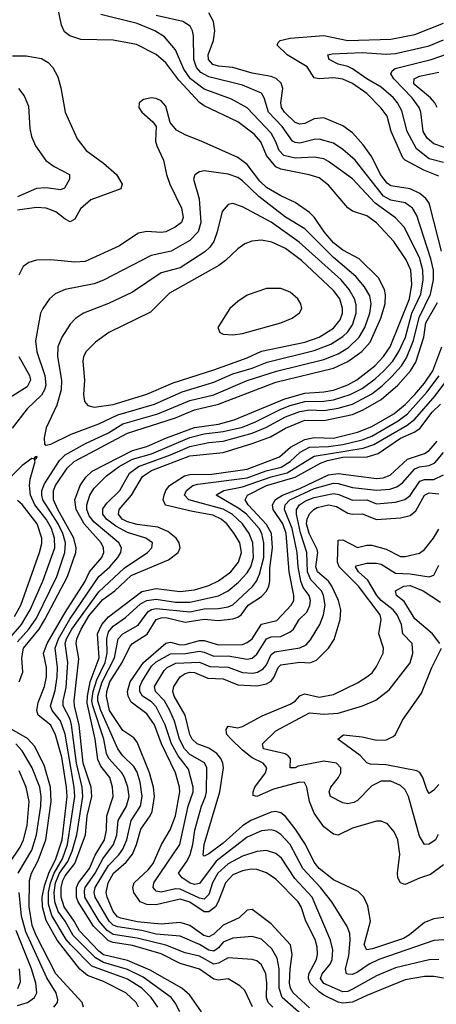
# Model space of a CAD drawing. Header units: inches. Extents: x 1305375 to 1407406, y 744550 to 841633.
# Tile 459 of 509: x 1397499 to 1399240, y 810922 to 815037. Entities that reach past the tile are written whole.
import ezdxf

# ---------------------------------------------------------------- set-up
doc = ezdxf.new("R2010")
doc.units = ezdxf.units.IN
doc.header["$MEASUREMENT"] = 0
doc.layers.add('B3891', color=7, linetype='Continuous')

msp = doc.modelspace()

# ---------------------------------------------------------------- linework, layer by layer
at = {"layer": 'B3891', "color": 5}
for points, elevation in [([(1397995.7, 810910), (1397985.4, 810930), (1397943.4, 810970), (1397850, 811017.5), (1397782.5, 811042.4), (1397750, 811068.6), (1397656.4, 811190), (1397610, 811272.4), (1397594.8, 811330), (1397593.8, 811370), (1397603, 811417), (1397621.6, 811470), (1397650, 811530), (1397676.6, 811610), (1397697.5, 811790), (1397695.4, 811830), (1397675.4, 811955.4), (1397648.9, 812048.9), (1397628.8, 812088.9), (1397576.7, 812130), (1397571.2, 812150), (1397576, 812184), (1397603.2, 812250), (1397610.9, 812290), (1397610.9, 812330), (1397599, 812390), (1397614.2, 812430), (1397690, 812560.2), (1397772, 812688), (1397791.7, 812730), (1397842.3, 812790), (1397850.3, 812810), (1397848.9, 812830), (1397839.5, 812850), (1397768.7, 812930), (1397735.8, 812990), (1397729.9, 813030), (1397752.1, 813090), (1397775.1, 813124.9), (1397801.7, 813150), (1397970, 813236.2), (1398030, 813253.1), (1398112.2, 813290), (1398230, 813333.1), (1398330, 813346.9), (1398395.6, 813364.4), (1398607.2, 813452.8), (1398690, 813476.5), (1398770, 813481.7), (1398810, 813489.4), (1398870, 813511.5), (1398908.4, 813531.6), (1398983.1, 813590), (1399019.5, 813630), (1399047.2, 813670), (1399127.5, 813870), (1399138, 813930), (1399132.8, 813990), (1399114, 814034), (1399062.9, 814110), (1398990, 814187.5), (1398950, 814216.8), (1398890, 814237.3), (1398870, 814250.6), (1398790, 814346), (1398750, 814375.6), (1398708.4, 814388.4), (1398590, 814411.9), (1398570, 814422.3), (1398530, 814469.2), (1398506.6, 814526.6), (1398478.5, 814558.5), (1398410, 814609.6), (1398270, 814677.2), (1398250, 814691.1), (1398164.5, 814784.5), (1398110, 814857), (1398070, 814891.3), (1397987, 814933), (1397890, 814950.9), (1397754.8, 814954.8), (1397709.4, 814969.4), (1397686.6, 814986.6), (1397673.4, 815013.4), (1397637.6, 815190)], 1480), ([(1398076.9, 810910), (1398048.9, 810950), (1398010, 810989.9), (1397950, 811026.6), (1397801, 811081), (1397711.5, 811171.5), (1397693.6, 811193.6), (1397633.6, 811293.6), (1397620, 811340), (1397619.1, 811390), (1397628, 811430), (1397643.1, 811470), (1397677.6, 811530), (1397699.7, 811590), (1397729.6, 811790), (1397727.4, 811830), (1397690, 812050.6), (1397670, 812106.7), (1397634.4, 812150), (1397628.6, 812170), (1397646.9, 812233.1), (1397655.3, 812290), (1397657.4, 812330), (1397647.2, 812410), (1397660.9, 812450), (1397708.5, 812531.5), (1397829.7, 812710), (1397876.1, 812750), (1397909.7, 812789.7), (1397921.3, 812810), (1397924.3, 812830), (1397913.2, 812850), (1397810, 812937.2), (1397790, 812963), (1397779.7, 812990), (1397779.4, 813010), (1397792.1, 813050), (1397810, 813079.3), (1397862.1, 813130), (1397914.5, 813170), (1397970, 813199.8), (1398050, 813222.2), (1398210, 813291.3), (1398270, 813305.8), (1398350, 813315.4), (1398430, 813334.2), (1398483.9, 813356.1), (1398590, 813409.8), (1398630, 813424.2), (1398690, 813440.8), (1398770, 813442.1), (1398810, 813447.8), (1398880.4, 813470), (1398930, 813496), (1398984.2, 813535.8), (1399021.2, 813570), (1399057.8, 813610), (1399083.9, 813650), (1399110.9, 813710), (1399138, 813810), (1399174.5, 813890), (1399184.9, 813950), (1399183.4, 813990), (1399170, 814042.8), (1399105.1, 814170), (1399069.2, 814209.2), (1398984.8, 814270), (1398890, 814371.2), (1398790, 814444.9), (1398770, 814455), (1398730, 814461.8), (1398650, 814457.9), (1398603.4, 814470), (1398583.5, 814490), (1398568.6, 814530), (1398550, 814562.5), (1398450, 814668), (1398384.3, 814704.3), (1398270, 814746.4), (1398213, 814790), (1398184.8, 814830), (1398150, 814911.3), (1398104.9, 814964.9), (1398063.8, 814990), (1397990, 815021.1), (1397838.5, 815058.5)], 1460), ([(1398168.6, 810890), (1398148.9, 810928.9), (1398132.1, 810950), (1398015.9, 811035.9), (1397950, 811067.2), (1397850, 811097.3), (1397815.7, 811115.7), (1397723.4, 811210), (1397689.8, 811270), (1397660.4, 811310), (1397646.2, 811350), (1397643.1, 811390), (1397649.1, 811430), (1397666.3, 811470), (1397700.9, 811519.1), (1397718.2, 811561.8), (1397738, 811630), (1397763.5, 811790), (1397760.3, 811830), (1397736.9, 811930), (1397716.5, 812090), (1397710, 812113.2), (1397681.2, 812170), (1397681.4, 812190), (1397694, 812246), (1397700.9, 812350), (1397689.8, 812430), (1397695.4, 812450), (1397717.8, 812490), (1397830, 812646.2), (1397935.3, 812744.7), (1398033.2, 812810), (1398051.3, 812830), (1398054, 812850), (1398026.2, 812870), (1397950, 812893.2), (1397901, 812921), (1397862.2, 812950), (1397847, 812970), (1397846.7, 812993.3), (1397863.1, 813016.9), (1397917.1, 813070), (1397957.8, 813142.2), (1397996.1, 813170), (1398130, 813218.4), (1398210, 813253.1), (1398290, 813270.2), (1398350, 813275.7), (1398470.7, 813309.3), (1398527.5, 813332.5), (1398610, 813377.2), (1398670, 813399.6), (1398710, 813407.2), (1398770, 813403.8), (1398830, 813413.4), (1398890, 813430.7), (1398970, 813472.8), (1399013.7, 813506.3), (1399054.2, 813545.8), (1399094, 813590), (1399115.6, 813624.4), (1399144, 813696), (1399167.9, 813792.1), (1399215.7, 813890), (1399227.8, 813950), (1399227.7, 813990), (1399217.6, 814037.6), (1399158.1, 814218.1), (1399139.9, 814250), (1399110, 814271.5), (1399050, 814283.4), (1399019.2, 814299.2), (1398900.4, 814450), (1398850, 814494.6), (1398810, 814520.8), (1398750, 814537.9), (1398730, 814536.8), (1398670, 814521.4), (1398650, 814523.1), (1398639.2, 814530), (1398595.9, 814590), (1398538.1, 814650), (1398520.8, 814710), (1398509, 814730), (1398430, 814763.7), (1398290, 814798), (1398255.9, 814815.9), (1398237.7, 814837.7), (1398226.5, 814870), (1398225.2, 814970), (1398222, 814990), (1398211.3, 815010), (1398181.4, 815030), (1398070, 815055.1)], 1440), ([(1399261.2, 814070), (1399214.8, 814254.8), (1399210.2, 814270.2), (1399196.3, 814290), (1399171.4, 814310), (1399131.2, 814330), (1399050, 814342.2), (1399034.1, 814354.1), (1399006.2, 814390), (1398970, 814463.2), (1398934.3, 814514.3), (1398890, 814564), (1398850, 814593.9), (1398770, 814627), (1398730, 814622.9), (1398690, 814603.5), (1398670, 814599.7), (1398650, 814607.5), (1398605.9, 814650), (1398593.7, 814670), (1398590.9, 814690), (1398598.8, 814750), (1398591.2, 814771.2), (1398570.7, 814790.7), (1398550, 814799.9), (1398470, 814813.7), (1398390, 814837.2), (1398330, 814843.1), (1398306.4, 814850), (1398288.2, 814870), (1398286.5, 814890), (1398308.4, 814950), (1398314.2, 814990), (1398308.8, 815030), (1398290, 815065.3)], 1420), ([(1399250, 814383.2), (1399187.6, 814407.6), (1399109.7, 814449.7), (1399100.2, 814460.2), (1399050.6, 814570), (1399034.3, 814634.3), (1399010, 814667.4), (1398950, 814728.3), (1398890, 814770.9), (1398850, 814787.8), (1398810, 814794.2), (1398750, 814790.3), (1398730, 814794.5), (1398700.5, 814840.5), (1398617.2, 814890), (1398574.4, 814930), (1398578.8, 814941.2), (1398587.6, 814950), (1398630, 814959.5), (1398770, 814970.4), (1398870, 814949.8), (1399050, 814955.8), (1399150, 814975.3), (1399270, 815022.4)], 1380), ([(1399270, 814439.8), (1399210, 814455.3), (1399157, 814497), (1399118.3, 814570), (1399096.4, 814656.4), (1399077.7, 814690), (1399060.4, 814710), (1399010, 814755.4), (1398950, 814789.7), (1398890, 814831.5), (1398870, 814841.9), (1398830, 814851.1), (1398792, 814870), (1398786.6, 814890), (1398805.2, 814894.8), (1398930, 814900.3), (1399030, 814893), (1399070, 814895.8), (1399210, 814927.5), (1399270, 814952.4)], 1360), ([(1397470, 814886.4), (1397525.9, 814885.9), (1397590, 814874.8), (1397618.6, 814858.6), (1397637.3, 814837.3), (1397658.1, 814798.1), (1397671.6, 814751.6), (1397688.8, 814650), (1397739.7, 814539.7), (1397777.6, 814490), (1397850, 814437.3), (1397903.5, 814390), (1397927.3, 814350), (1397922, 814330), (1397795.9, 814284.1), (1397754.1, 814245.9), (1397730, 814202.8), (1397710, 814192.7), (1397690, 814202.7), (1397650, 814233.8), (1397610, 814249.9), (1397570, 814252.1), (1397490, 814241.6)], 1480), ([(1399310.7, 814490.7), (1399230, 814518.8), (1399202.3, 814542.3), (1399184.9, 814570), (1399175.7, 814650), (1399168.4, 814670), (1399139.4, 814710), (1399061.9, 814790), (1399049.9, 814810.1), (1399056.1, 814823.9), (1399067.6, 814832.4), (1399218.8, 814870), (1399285.9, 814894.1)], 1340), ([(1399242.9, 814670), (1399233.5, 814690), (1399215.9, 814710), (1399150, 814764.6), (1399145.4, 814770), (1399147.4, 814790), (1399170, 814801.1), (1399250, 814817.8)], 1320), ([(1397494.6, 814750), (1397518.3, 814718.3), (1397535.5, 814675.5), (1397541.6, 814581.6), (1397548.6, 814548.6), (1397565.2, 814510), (1397608.9, 814448.9), (1397643.2, 814423.2), (1397707.4, 814390), (1397707.5, 814370), (1397687, 814333), (1397670, 814325.5), (1397610, 814334.1), (1397570, 814330.8), (1397490, 814297.3)], 1460), ([(1397497.8, 812270), (1397513, 812310), (1397508, 812370), (1397515.8, 812410), (1397580.1, 812490), (1397604.9, 812530), (1397699.3, 812710), (1397733.6, 812810), (1397736, 812830), (1397725.3, 812870), (1397658.2, 812990), (1397641, 813030), (1397640.3, 813070), (1397649.2, 813090), (1397697.7, 813162.3), (1397727.2, 813190), (1397950, 813308.4), (1398150, 813372.9), (1398230, 813406.4), (1398329.5, 813430.5), (1398570, 813521.7), (1398810, 813581.3), (1398870, 813608.1), (1398928.9, 813650), (1398963.5, 813690), (1399008.7, 813790), (1399026.1, 813850), (1399027.7, 813887.7), (1399023.7, 813910), (1398998.4, 813958.4), (1398918, 814038), (1398850, 814073.7), (1398810, 814104.1), (1398770.9, 814150), (1398730.3, 814210.3), (1398710, 814230.7), (1398650, 814273.2), (1398590, 814300.6), (1398530, 814335.7), (1398502, 814362), (1398450, 814431.5), (1398410, 814460.9), (1398257.6, 814530), (1398193.8, 814553.8), (1398155, 814575), (1398127.4, 814607.4), (1398110, 814675.5), (1398090, 814697.6), (1398070, 814708.2), (1398049.5, 814710.5), (1398017.2, 814702.8), (1397998.4, 814690), (1397996.5, 814670), (1398010.3, 814650), (1398055.3, 814610), (1398068.9, 814590), (1398067, 814530), (1398071.8, 814510), (1398099.5, 814450), (1398112.9, 814390), (1398127.2, 814350), (1398175.8, 814250), (1398182.5, 814210), (1398174.8, 814190), (1398149.3, 814170), (1398110, 814150.8), (1398090, 814147.7), (1398030, 814152.2), (1397995.8, 814144.2), (1397913.8, 814090), (1397773.6, 814026.4), (1397730, 814023.9), (1397630, 814032.8), (1397570, 814031.9), (1397537.3, 814022.7), (1397514.2, 814005.8), (1397495.8, 813970)], 1520), ([(1397490, 812437.5), (1397537.7, 812490), (1397570, 812536.4), (1397654.8, 812710), (1397687.7, 812810), (1397690.2, 812850), (1397680, 812890), (1397660.5, 812930), (1397596.7, 813030), (1397591.2, 813050), (1397592.4, 813070), (1397602.6, 813097.4), (1397665.1, 813194.9), (1397690, 813219), (1397774, 813266), (1397870, 813310.1), (1397930, 813347.4), (1398076.5, 813390), (1398210, 813445.7), (1398310, 813469.6), (1398450, 813529.6), (1398572.2, 813567.8), (1398770, 813617.4), (1398830, 813640.1), (1398873.1, 813666.9), (1398917.3, 813710), (1398940.6, 813750), (1398962.4, 813810), (1398968.3, 813850), (1398962.3, 813882.3), (1398939.9, 813919.9), (1398903.2, 813963.2), (1398810, 814042.5), (1398690, 814163.5), (1398610, 814211.7), (1398498.2, 814298.2), (1398430, 814363.5), (1398410, 814377), (1398370, 814391.7), (1398270, 814405.2), (1398250, 814401.8), (1398231, 814389), (1398225.4, 814370), (1398248.9, 814288.9), (1398256.1, 814190), (1398245, 814150), (1398210, 814113.6), (1398132.4, 814070), (1398049, 814051), (1397850, 813947.9), (1397810, 813933.5), (1397690, 813909.9), (1397648, 813891.9), (1397624.2, 813870), (1397595.4, 813830), (1397586.4, 813810), (1397565.3, 813694.7), (1397570.7, 813649.3), (1397604.8, 813550), (1397608.2, 813510), (1397602.5, 813490), (1397590, 813468.3), (1397530.1, 813410), (1397467.5, 813330)], 1540), ([(1398258.3, 810890), (1398210, 810960.2), (1398176.7, 810990), (1398044.4, 811064.4), (1397950, 811104.8), (1397850, 811129.5), (1397830, 811144.8), (1397748.6, 811228.6), (1397726.4, 811270), (1397685.6, 811330), (1397673.3, 811370), (1397672.5, 811410), (1397679.9, 811440.1), (1397690, 811459.4), (1397730.1, 811510), (1397774.9, 811630), (1397781.5, 811710), (1397800.2, 811790), (1397797.4, 811830), (1397763.9, 811930), (1397748.5, 812088.5), (1397728, 812170), (1397726.8, 812190), (1397745.9, 812365.9), (1397735.9, 812430), (1397738.2, 812450), (1397756.1, 812490), (1397790, 812546.7), (1397846.7, 812613.3), (1397896.8, 812650), (1397965.5, 812714.5), (1398120.5, 812779.5), (1398161, 812810), (1398169.2, 812830), (1398166.2, 812850), (1398152.9, 812870), (1398118.5, 812898.5), (1398076.4, 812916.4), (1397990, 812927.4), (1397950, 812937.8), (1397927.3, 812950), (1397912.6, 812970), (1397915.4, 812990), (1397966.6, 813050), (1398012.7, 813127.3), (1398050, 813152.5), (1398210, 813214.9), (1398350, 813228.5), (1398470, 813265.3), (1398546.5, 813293.5), (1398610, 813330.5), (1398690, 813364), (1398770, 813361.8), (1398890, 813387.4), (1398933.6, 813406.4), (1399010, 813450.1), (1399079.5, 813510), (1399132.2, 813570), (1399154, 813606), (1399188, 813710), (1399195.4, 813770), (1399244.4, 813855.6)], 1420), ([(1398472.2, 810912.2), (1398439.9, 810979.9), (1398419.3, 810999.3), (1398370, 811027.9), (1398330, 811023.7), (1398310, 811026.8), (1398250, 811068.7), (1398170, 811092.8), (1398090, 811132.5), (1397970, 811168.4), (1397890, 811180), (1397870, 811186.8), (1397808.4, 811248.4), (1397744.2, 811350), (1397736.5, 811370), (1397736.7, 811410), (1397745.7, 811430), (1397791.4, 811490), (1397814.7, 811545.3), (1397853.7, 811610), (1397862.3, 811650), (1397863.8, 811710), (1397889.7, 811790), (1397887.5, 811830), (1397876.3, 811870), (1397837.7, 811917.7), (1397825.8, 811945.8), (1397814.8, 812030), (1397781.3, 812181.3), (1397782.1, 812210), (1397794.3, 812270), (1397831.5, 812370), (1397824.9, 812470), (1397841.9, 812510), (1397870, 812540.8), (1398010, 812647.5), (1398070, 812659.4), (1398170, 812647.2), (1398230, 812653.6), (1398290, 812672.8), (1398330, 812691.5), (1398381.3, 812730), (1398413.4, 812770), (1398425.4, 812810), (1398419.3, 812850), (1398395.7, 812890), (1398364.1, 812930), (1398341, 812950), (1398306.3, 812966.3), (1398221.2, 812981.2), (1398108.3, 813008.3), (1398099.1, 813030), (1398103.3, 813050), (1398110, 813070), (1398125.9, 813090), (1398187.6, 813130), (1398210, 813136.1), (1398302.7, 813137.3), (1398450, 813159), (1398584.6, 813210), (1398631.3, 813250), (1398690, 813282.5), (1398730, 813290.4), (1398810, 813288.4), (1398910, 813313.3), (1398970, 813336.8), (1399062.5, 813390), (1399110, 813429.1), (1399150, 813470.5), (1399190, 813517.3), (1399225.8, 813570), (1399263.5, 813670)], 1380), ([(1397495.6, 813630), (1397540.9, 813550), (1397544.4, 813530), (1397530, 813502.8), (1397448.8, 813451.2)], 1520), ([(1398556.7, 810910), (1398537.9, 810930), (1398530.2, 810950.2), (1398531.9, 811010), (1398527.8, 811050), (1398510, 811087.4), (1398490, 811103.4), (1398470, 811108.7), (1398370, 811116.3), (1398330, 811093.8), (1398310, 811090.2), (1398250, 811122.9), (1398190, 811137.7), (1398110, 811168.9), (1397990, 811199.2), (1397890, 811213.9), (1397864.8, 811230), (1397831.5, 811270), (1397771.4, 811370), (1397770, 811396.6), (1397773.3, 811410), (1397815.3, 811470), (1397846.1, 811530), (1397891.9, 811590), (1397905.4, 811630), (1397910.5, 811690), (1397945, 811750), (1397956.6, 811790), (1397951.5, 811830), (1397937.3, 811870), (1397925.6, 811890), (1397871.3, 811950), (1397862.6, 811970), (1397851, 812030), (1397804.3, 812170), (1397801, 812190), (1397806.1, 812230), (1397821.2, 812278.8), (1397856.7, 812350), (1397864.6, 812390), (1397863.5, 812450), (1397870, 812478.2), (1397890, 812503), (1397941.5, 812538.5), (1398004.5, 812595.5), (1398030, 812609.4), (1398070, 812614.8), (1398150, 812602.8), (1398210, 812602.1), (1398330.6, 812629.4), (1398370, 812649.7), (1398413.6, 812686.4), (1398450, 812724.7), (1398465, 812750), (1398476.5, 812790), (1398472.8, 812850), (1398457.7, 812890), (1398429.6, 812930), (1398387.2, 812970), (1398350, 812990.9), (1398206.4, 813030), (1398187.6, 813050), (1398195.8, 813070), (1398222.5, 813090), (1398243.6, 813096.4), (1398450, 813123), (1398528.7, 813151.3), (1398592.4, 813167.6), (1398629.4, 813190), (1398671.7, 813230), (1398710, 813250.6), (1398790, 813253.4), (1398850, 813261.7), (1398930, 813281.3), (1398970, 813296.8), (1399079.9, 813360.1), (1399119.6, 813390), (1399200.3, 813479.7), (1399251.1, 813548.9)], 1360), ([(1398710.7, 810850), (1398596.2, 810950), (1398583.7, 810990), (1398582.9, 811070), (1398575.6, 811115.6), (1398553.4, 811153.4), (1398510, 811194.1), (1398470, 811205), (1398390, 811199), (1398350, 811182.4), (1398330, 811158.4), (1398310, 811144.6), (1398290, 811147.9), (1398250, 811172.1), (1398170, 811206.5), (1398070, 811215.6), (1398010.3, 811230.3), (1397910, 811245.6), (1397890, 811253.2), (1397873, 811270), (1397814.7, 811370), (1397810.2, 811390), (1397814.7, 811410), (1397870, 811502.7), (1397913.6, 811546.4), (1397929.8, 811570.2), (1397946.7, 811610), (1397965.4, 811690), (1398004.4, 811750), (1398010.5, 811790), (1398002, 811850), (1397990, 811891.8), (1397976.5, 811916.5), (1397930, 811960.4), (1397910, 811989.9), (1397838.1, 812150), (1397826.4, 812190), (1397826.3, 812210), (1397844, 812270), (1397895.8, 812370), (1397910.6, 812450), (1397930, 812470.7), (1397993.9, 812506.1), (1398036.7, 812563.2), (1398050, 812571.7), (1398070, 812576.5), (1398210, 812562.7), (1398270, 812574.7), (1398330, 812575.9), (1398370, 812582.8), (1398390, 812591.6), (1398471.9, 812668.1), (1398489, 812691), (1398500.8, 812719.2), (1398518.7, 812790), (1398518.8, 812850), (1398510.7, 812890), (1398499.2, 812910), (1398446.3, 812970), (1398414.2, 812994.3), (1398320.7, 813050), (1398325.3, 813054.7), (1398352.2, 813070), (1398430, 813084.8), (1398550, 813126.9), (1398616.6, 813143.4), (1398730, 813212.9), (1398934, 813246), (1398978.5, 813261.5), (1399117.5, 813342.5), (1399150, 813367), (1399235, 813465), (1399284.1, 813530)], 1340), ([(1398710, 810907.4), (1398641.4, 810970), (1398630.9, 810990), (1398626.9, 811010), (1398629.3, 811070.7), (1398637.8, 811130), (1398630.6, 811170), (1398550, 811259.1), (1398470, 811318.1), (1398450, 811316.1), (1398415.8, 811284.2), (1398350, 811252.8), (1398310, 811214.6), (1398290, 811203.8), (1398269.2, 811209.2), (1398210, 811252.1), (1398170, 811264.2), (1398090, 811257.3), (1397990, 811267.5), (1397921.5, 811281.5), (1397908.2, 811288.2), (1397890.5, 811310), (1397864.5, 811370), (1397860.8, 811390), (1397868.9, 811430), (1397891.8, 811470), (1397943.6, 811516.4), (1397970.2, 811550), (1397987.8, 811590), (1398005.4, 811654.6), (1398045, 811710), (1398052.7, 811727.3), (1398062.8, 811790), (1398058.2, 811830), (1398042.1, 811890), (1397990, 812017.5), (1397975.7, 812035.7), (1397930, 812066.4), (1397874, 812150), (1397862.4, 812210), (1397863.8, 812230), (1397876.1, 812270), (1397927.9, 812350), (1397961, 812419), (1397970.4, 812430), (1398031.5, 812468.5), (1398070.2, 812529.8), (1398090, 812537.6), (1398110, 812538.2), (1398190, 812519), (1398270, 812532), (1398330, 812525.7), (1398390, 812533.1), (1398410, 812539.5), (1398424.2, 812550), (1398453.7, 812590), (1398510, 812626.1), (1398530, 812648.6), (1398540.4, 812670), (1398543.9, 812690), (1398544.6, 812744.6), (1398555.4, 812830), (1398551.7, 812890), (1398530, 812927.1), (1398453.7, 813010), (1398441, 813030), (1398451.1, 813050), (1398530, 813090.3), (1398650, 813125.3), (1398756, 813184), (1398785.4, 813194.6), (1398850, 813208.1), (1398950.4, 813209.7), (1398996.6, 813223.4), (1399090, 813287.8), (1399147.1, 813312.9), (1399171.3, 813328.7), (1399222.8, 813397.2), (1399257, 813430)], 1320), ([(1399270, 811031), (1399230, 811037.8), (1399190, 811037.7), (1399110, 811024.7), (1398950, 810959.6), (1398890, 810930.5), (1398850, 810926.9), (1398830, 810930.9), (1398770, 810960.6), (1398750, 810973.9), (1398713.2, 811010), (1398705.5, 811030), (1398707.1, 811050), (1398739.9, 811110), (1398743.9, 811130), (1398742.1, 811162), (1398733.6, 811193.6), (1398695.3, 811270), (1398674.6, 811330), (1398662.7, 811350), (1398570, 811444.8), (1398530.9, 811470.9), (1398490, 811485.4), (1398466.4, 811486.4), (1398430, 811480.5), (1398390, 811463.2), (1398359, 811430), (1398329.1, 811350), (1398317.2, 811330), (1398290, 811308.4), (1398270, 811309.1), (1398210, 811348.4), (1398170, 811361.3), (1398070, 811337.8), (1398030, 811338.6), (1398003.1, 811350), (1397975.8, 811390), (1397971.7, 811410), (1397978.1, 811430), (1398035.8, 811484.2), (1398056.5, 811510), (1398091.7, 811590), (1398128.5, 811651.5), (1398150, 811710), (1398168.3, 811810), (1398166.8, 811830), (1398149.7, 811890), (1398091.2, 812010), (1398062.4, 812090), (1398030, 812136.2), (1397964.5, 812184.5), (1397951.9, 812210), (1397950.2, 812230), (1397961, 812270), (1398016.4, 812350), (1398110, 812431.6), (1398130, 812434.9), (1398170, 812424.5), (1398190, 812425.3), (1398250, 812441.9), (1398270, 812442.2), (1398330, 812424), (1398430, 812426.1), (1398450, 812434.2), (1398470, 812450.1), (1398510, 812510.1), (1398573.9, 812526.1), (1398633.8, 812590), (1398644.5, 812610), (1398645.2, 812630), (1398624.9, 812730), (1398612.8, 812890), (1398598, 812930), (1398558, 812990), (1398555.4, 813010), (1398568.3, 813031.7), (1398597.2, 813050), (1398670, 813077.5), (1398790, 813135.4), (1398830, 813140), (1398990, 813119.9), (1399017.2, 813122.8), (1399047, 813133), (1399120.1, 813199.9), (1399190, 813224), (1399210, 813236.9), (1399244, 813276)], 1280), ([(1399250, 811108.7), (1399210, 811107.7), (1399070, 811074.3), (1398990, 811041.1), (1398890, 810984.9), (1398870, 810976.2), (1398850, 810974.9), (1398770, 811008.6), (1398756.1, 811030), (1398762.5, 811050), (1398796.4, 811090), (1398804.9, 811110), (1398807.4, 811150), (1398797.6, 811190), (1398720.9, 811370), (1398648.3, 811448.2), (1398592.6, 811532.6), (1398570, 811552.3), (1398530, 811564.6), (1398490, 811561.1), (1398430, 811541.6), (1398370, 811509.1), (1398327.1, 811470), (1398305.2, 811430), (1398290, 811381.3), (1398270, 811361.5), (1398250, 811366.2), (1398170, 811403.6), (1398150, 811405.1), (1398090, 811390.8), (1398070, 811394.7), (1398057.3, 811410), (1398059.5, 811430), (1398167.7, 811590), (1398203.6, 811750), (1398224.5, 811810), (1398224.6, 811830), (1398205, 811905), (1398160.8, 811960.8), (1398132.9, 812010), (1398106.8, 812090), (1398070, 812165), (1398050, 812186.3), (1398011.8, 812210), (1398000.8, 812230), (1398001.6, 812250), (1398010, 812270), (1398050, 812334.6), (1398070, 812353.6), (1398130, 812387.5), (1398191.7, 812388.3), (1398250, 812397.3), (1398270, 812394.2), (1398310, 812377.1), (1398370, 812377.9), (1398450, 812364.8), (1398470, 812369.3), (1398490, 812385.3), (1398530, 812448.9), (1398550, 812458.2), (1398590, 812459.7), (1398630, 812478.5), (1398643.4, 812490), (1398667.4, 812530), (1398699.3, 812560.7), (1398711.8, 812588.2), (1398713.7, 812610), (1398708.6, 812630), (1398684.2, 812664.2), (1398674.2, 812690), (1398662.1, 812750), (1398658.2, 812810), (1398638.3, 812910), (1398605.4, 812990), (1398608.3, 813010), (1398627.8, 813030), (1398730, 813077.3), (1398810, 813100.1), (1398830, 813099.2), (1398890, 813081.6), (1398990, 813071.3), (1399045.2, 813074.8), (1399075.5, 813084.5), (1399098.1, 813101.9), (1399150, 813160.1), (1399170, 813167.7), (1399210, 813173.2), (1399234.3, 813185.7), (1399270, 813228)], 1260), ([(1397455.4, 812450), (1397506.6, 812510), (1397542.5, 812570), (1397595.5, 812690), (1397645.7, 812830), (1397644.6, 812870), (1397632.3, 812910), (1397609.5, 812950), (1397562.5, 813010), (1397544.4, 813050), (1397540.7, 813090), (1397543.7, 813116.3), (1397563.7, 813190), (1397561.2, 813198.8), (1397570, 813204.7), (1397571.7, 813211.7), (1397564.7, 813210), (1397558.8, 813201.2), (1397550, 813203.7), (1397510, 813173.3), (1397466.2, 813130)], 1560), ([(1399292.6, 811192.6), (1399230, 811189.1), (1398999.8, 811110), (1398958.8, 811090), (1398910, 811056), (1398890, 811047.4), (1398870, 811047.5), (1398865, 811050), (1398860.4, 811070), (1398874.8, 811125.2), (1398879.6, 811190), (1398877.9, 811217.8), (1398867.1, 811247.1), (1398803.9, 811350), (1398756.4, 811410), (1398682.2, 811490), (1398630, 811590.4), (1398590, 811632.3), (1398570, 811645.3), (1398550, 811650.7), (1398510, 811647.5), (1398450, 811620.3), (1398319.7, 811520.2), (1398250, 811427.6), (1398230, 811423), (1398211.2, 811428.8), (1398177.9, 811450), (1398163.4, 811470), (1398198.7, 811521.3), (1398211.5, 811548.5), (1398223, 811590), (1398231.1, 811650), (1398259.5, 811750), (1398276.3, 811790), (1398280.4, 811810), (1398281, 811910), (1398271.3, 811931.3), (1398210, 811965.9), (1398187.4, 811990), (1398167, 812030), (1398145.7, 812105.7), (1398126.7, 812150), (1398103.8, 812190), (1398066.7, 812230), (1398062.8, 812250), (1398102.6, 812317.4), (1398116.1, 812330), (1398151.8, 812348.2), (1398250, 812351.6), (1398293.6, 812333.6), (1398370, 812331.7), (1398430, 812309), (1398473.5, 812306.5), (1398492.2, 812310), (1398516.2, 812323.7), (1398530, 812340.7), (1398550, 812384.5), (1398564.8, 812395.2), (1398670, 812411.6), (1398695.5, 812424.5), (1398714, 812446), (1398753.2, 812510), (1398768.6, 812550), (1398774.9, 812590), (1398769.1, 812630), (1398760.8, 812650), (1398715.5, 812695.5), (1398701.8, 812730), (1398699.5, 812810), (1398672, 812892), (1398655.2, 812970), (1398656.4, 812990), (1398668.2, 813010), (1398694, 813026), (1398730, 813039.9), (1398810, 813056.3), (1398832.5, 813052.5), (1398890, 813028.9), (1398949.8, 813029.8), (1398990, 813013.9), (1399070, 813021), (1399108.4, 813031.6), (1399130, 813048.8), (1399171.4, 813108.6), (1399190, 813116), (1399230, 813116), (1399270, 813134.2)], 1240), ([(1399290, 811287.6), (1399230, 811278.9), (1399190, 811264), (1399128, 811212), (1399102.9, 811197.1), (1398973.6, 811153.6), (1398949.6, 811149.6), (1398938.7, 811170), (1398964.9, 811270), (1398953.1, 811333.1), (1398937.3, 811370), (1398913.9, 811393.9), (1398810, 811441.8), (1398750, 811489.1), (1398730, 811516.4), (1398693, 811590), (1398650, 811656), (1398610, 811707), (1398590, 811721.8), (1398570, 811727.3), (1398550, 811725.4), (1398464.9, 811690), (1398430, 811668), (1398350, 811595.7), (1398290, 811550.9), (1398270, 811540.7), (1398266, 811546), (1398269.6, 811590.4), (1398335.2, 811810), (1398350.6, 811910), (1398348.2, 811930), (1398339.9, 811950), (1398323.1, 811970), (1398290, 811991.9), (1398241.2, 812010), (1398220.3, 812030), (1398209.9, 812050), (1398190.9, 812130), (1398144.8, 812210), (1398138.6, 812230), (1398142.9, 812250), (1398169.4, 812290), (1398190, 812304.4), (1398209.7, 812310), (1398230, 812308.3), (1398285.2, 812285.2), (1398350, 812281.9), (1398410, 812257.3), (1398490, 812253.3), (1398530, 812261.6), (1398550, 812273), (1398562.6, 812290), (1398579.6, 812330), (1398590, 812340.4), (1398670, 812352.4), (1398711.2, 812348.8), (1398739.5, 812360.5), (1398789.9, 812410), (1398813.8, 812446.2), (1398838.8, 812530), (1398840.4, 812570), (1398830.8, 812610), (1398803.1, 812670), (1398789.3, 812690), (1398742.9, 812730), (1398737.1, 812750), (1398745, 812810), (1398742.2, 812822.2), (1398708.1, 812890), (1398697.5, 812930), (1398700.1, 812950), (1398710, 812971.8), (1398727.8, 812990), (1398742.3, 812997.7), (1398790, 813009.3), (1398822.8, 813002.8), (1398870, 812975), (1398890, 812970.4), (1398930, 812971.9), (1398990, 812948.5), (1399090, 812954.8), (1399130, 812964.3), (1399154.9, 812985.1), (1399190, 813050.4), (1399210, 813060.1), (1399250, 813055.5)], 1220), ([(1397477.7, 812542.3), (1397503.8, 812590), (1397582.1, 812810), (1397591.9, 812848.1), (1397591.9, 812870), (1397572.1, 812930), (1397510, 813010.8), (1397490, 813027)], 1580), ([(1399270, 811504.9), (1399215.7, 811464.3), (1399170, 811449.5), (1399110, 811422.2), (1399104, 811424), (1399089.9, 811429.9), (1399079.5, 811450), (1399077.6, 811470), (1399088, 811550), (1399079.1, 811610), (1399063.5, 811643.5), (1399035.9, 811675.9), (1399010, 811687.8), (1398990, 811687.2), (1398890, 811658.3), (1398830.5, 811629.5), (1398810, 811632.8), (1398770, 811664.3), (1398730, 811721.3), (1398710, 811770), (1398698.5, 811830), (1398688.8, 811848.8), (1398670, 811850.6), (1398559.2, 811820.8), (1398490, 811790.6), (1398475.1, 811795.1), (1398474.1, 811810), (1398481.7, 811830), (1398526.2, 811890), (1398531.7, 811910), (1398517.2, 811930), (1398470, 811952.7), (1398430, 811984), (1398382.4, 812030), (1398364.3, 812050), (1398363.3, 812056.7), (1398362, 812070), (1398370, 812084), (1398410, 812077.1), (1398430, 812083.1), (1398511.8, 812128.2), (1398630, 812176.3), (1398650, 812188.8), (1398670, 812211.6), (1398682.6, 812217.4), (1398690, 812219.2), (1398750, 812205.1), (1398810, 812217), (1398910, 812265.1), (1398948.9, 812290), (1398972.1, 812307.9), (1398990, 812334.4), (1399018, 812390), (1399019, 812410), (1398999.3, 812470), (1399009.5, 812530), (1399005.9, 812550), (1398915.1, 812670), (1398834.7, 812750), (1398826.8, 812770), (1398830, 812861.3), (1398850, 812863.7), (1398910, 812830.5), (1398950, 812841.1), (1398970, 812840.6), (1399030, 812823.7), (1399090, 812793.3), (1399110, 812793.5), (1399170, 812807.5), (1399190, 812822.2), (1399228, 812870), (1399250, 812907.9)], 1180), ([(1399247.7, 811632.3), (1399236.9, 811610), (1399210, 811591.8), (1399190, 811589.8), (1399170, 811624.5), (1399124.2, 811790), (1399110, 811818.7), (1399090, 811837), (1399050, 811854.9), (1399010, 811854.2), (1398970, 811834.5), (1398910, 811774.2), (1398895.1, 811764.9), (1398870, 811759.4), (1398850, 811764.7), (1398798, 811790), (1398792.9, 811810), (1398799.8, 811830), (1398830.7, 811870), (1398840.7, 811890), (1398840.7, 811910), (1398822.4, 811930), (1398770, 811938.6), (1398662.3, 811917.7), (1398650, 811910.8), (1398630, 811909.7), (1398630.7, 811950), (1398620.9, 811960.9), (1398608.3, 811968.3), (1398518.2, 811990), (1398513.5, 812010), (1398570, 812064.5), (1398710, 812140.4), (1398770, 812134.1), (1398830, 812138.7), (1398931.2, 812168.8), (1398987.1, 812192.9), (1399043.2, 812236.8), (1399130.7, 812349.3), (1399141.8, 812390), (1399138.8, 812430), (1399100.2, 812470), (1399094, 812510), (1399076.1, 812550), (1399059.8, 812570), (1399010, 812609.2), (1398990.7, 812630), (1398954.4, 812694.4), (1398915.3, 812730), (1398902.1, 812750), (1398905, 812755), (1398950, 812765.9), (1398990, 812766.3), (1399010, 812761.5), (1399070, 812724), (1399130, 812721.8), (1399210, 812708.2), (1399230, 812715.6), (1399250, 812757.4)], 1160), ([(1399255.2, 812430), (1399224.1, 812470), (1399150, 812533.1), (1399105.4, 812605.4), (1399073.3, 812630), (1399069.8, 812650), (1399103.9, 812670), (1399130, 812672.1), (1399185, 812650), (1399257.3, 812602.7)], 1140), ([(1399250, 811841.1), (1399230, 811817.4), (1399210, 811802.7), (1399199.8, 811819.8), (1399184.1, 811870), (1399170.7, 811890.7), (1399158.5, 811898.5), (1399030, 811922.5), (1398965.1, 811925.1), (1398950, 811931.6), (1398921.5, 811961.5), (1398828, 812030), (1398851.6, 812048.4), (1398930, 812040.2), (1398990, 812025.6), (1399032.2, 812027.8), (1399059.2, 812040.8), (1399069.8, 812050.2), (1399099.1, 812110), (1399177.7, 812222.3), (1399221.4, 812330), (1399261.6, 812410)], 1140), ([(1397766.4, 810910), (1397759.7, 810930), (1397650, 811050), (1397568.7, 811210), (1397552.1, 811252.1), (1397538.3, 811330), (1397540.6, 811439.4), (1397548.7, 811470), (1397576.8, 811523.2), (1397608.3, 811610), (1397630.5, 811770), (1397628.5, 811830), (1397601.7, 811921.7), (1397561.2, 812001.2), (1397532.7, 812032.7), (1397466.9, 812070)], 1520), ([(1397492.7, 811470), (1397550, 811566.9), (1397569.5, 811630), (1397588.4, 811750), (1397589.5, 811790), (1397583.6, 811830), (1397551.4, 811910), (1397510, 811981.9), (1397482.7, 812010)], 1540), ([(1397456.1, 811510), (1397501.2, 811578.8), (1397515.6, 811610), (1397530.9, 811670), (1397539.5, 811770), (1397526.3, 811830), (1397497.4, 811897.4)], 1560), ([(1397642.4, 810910), (1397658, 810930), (1397658.8, 810941.2), (1397652.1, 810970), (1397612.5, 811032.5), (1397524.7, 811224.7), (1397507.6, 811290), (1397497.7, 811390)], 1540), ([(1397490, 810916.5), (1397531.4, 810930), (1397561.1, 810950), (1397571.2, 810970), (1397566.7, 811010), (1397548.7, 811070), (1397484.8, 811230)], 1560), ([(1397491.9, 810988.1), (1397503.3, 811016.7), (1397498.8, 811070)], 1580)]:
    msp.add_lwpolyline(points, dxfattribs=dict(at, elevation=elevation))
for points, elevation in [([(1398390, 814269), (1398370, 814264.8), (1398344.6, 814235.4), (1398324.2, 814150), (1398310.1, 814109.9), (1398294, 814086), (1398272.9, 814067.1), (1398170, 813999.5), (1398090, 813978.4), (1397970, 813898.5), (1397870, 813851), (1397766.3, 813810), (1397732, 813788), (1397710, 813764.2), (1397674.8, 813710), (1397659, 813670), (1397656.8, 813630), (1397674.6, 813530), (1397672.4, 813490), (1397654.1, 813425.9), (1397610, 813331.6), (1397601.3, 813290), (1397602.6, 813262.6), (1397610, 813259.3), (1397630, 813263.2), (1397715, 813304.9), (1397830, 813347.6), (1397910, 813386), (1398062.5, 813430), (1398177.6, 813482.4), (1398310, 813522.2), (1398390, 813556.5), (1398470, 813580.2), (1398533.7, 813606.3), (1398730, 813654.3), (1398799.2, 813680.8), (1398850, 813712.7), (1398870, 813732.5), (1398890, 813761.8), (1398905.2, 813810), (1398904.9, 813844.9), (1398898.1, 813870), (1398876.1, 813910), (1398842.7, 813950), (1398667.3, 814107.3), (1398550, 814190.3), (1398430, 814255.2)], 1560), ([(1398510, 814115.4), (1398469, 814111), (1398439.4, 814100.6), (1398410, 814079.4), (1398359.8, 814030), (1398330.9, 814010), (1398125.7, 813894.3), (1398045.7, 813814.3), (1397871.5, 813730), (1397815.9, 813690), (1397776.8, 813650), (1397766.6, 813630), (1397763, 813610), (1397769.5, 813530), (1397765.3, 813470), (1397770, 813442), (1397784.6, 813424.6), (1397810, 813417.5), (1397890, 813429), (1398030, 813471.7), (1398140.5, 813519.5), (1398310, 813573.3), (1398450, 813624), (1398510, 813651.9), (1398690.1, 813689.9), (1398750, 813710.6), (1398810, 813747.2), (1398837.8, 813782.2), (1398847.4, 813810), (1398848.3, 813830), (1398836.8, 813870), (1398810, 813905), (1398676.3, 814030), (1398610, 814080.3), (1398553, 814107)], 1580), ([(1398530, 813913.1), (1398450, 813885.2), (1398410, 813859.9), (1398377.4, 813830), (1398327.6, 813750), (1398334.9, 813730), (1398350, 813723.2), (1398390, 813720.4), (1398430, 813725.2), (1398589.8, 813770), (1398637.4, 813790), (1398668.4, 813811.6), (1398678.1, 813830), (1398674.1, 813850), (1398661.1, 813870), (1398630, 813897.7), (1398590, 813912.9)], 1620)]:
    msp.add_lwpolyline(points, close=True, dxfattribs=dict(at, elevation=elevation))

doc.saveas('drawing.dxf')
